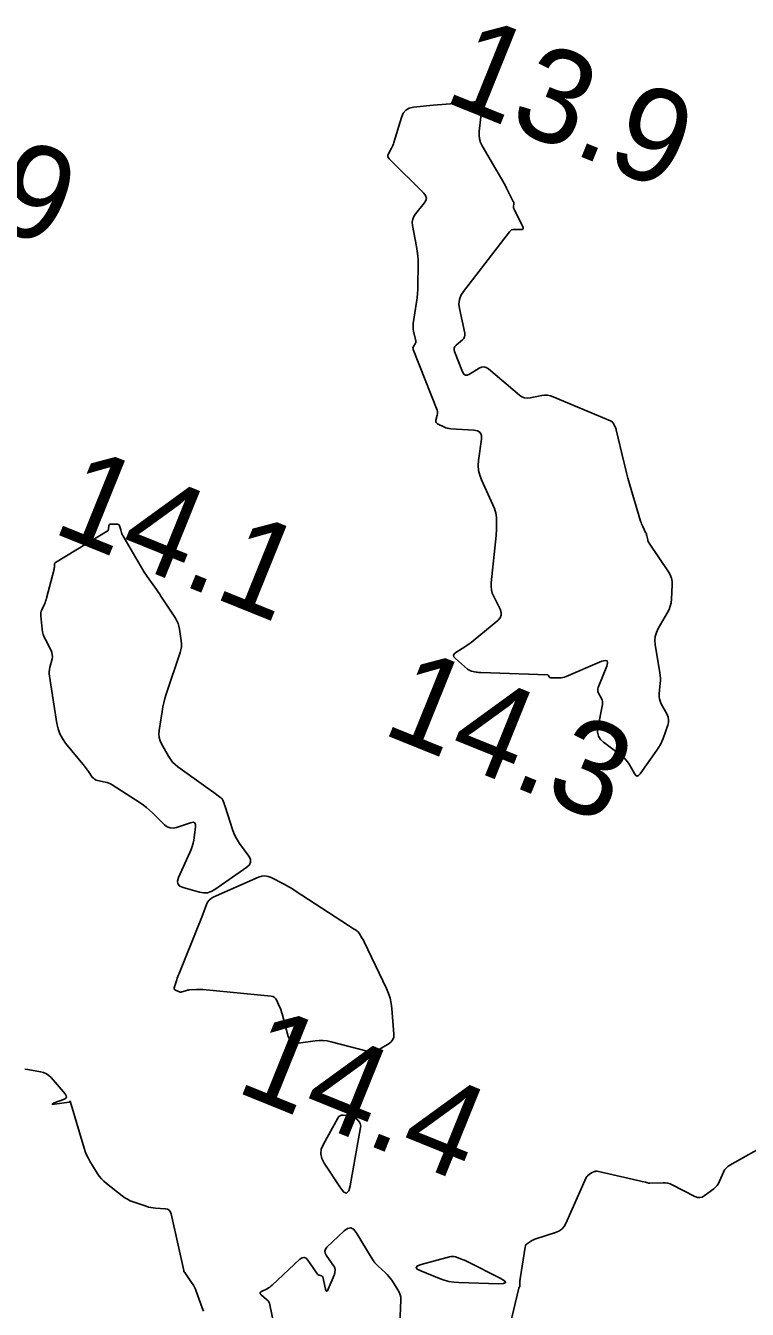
# Model space of a CAD drawing. Extents: x 3040093 to 3056816, y 408076 to 509144.
# Drawn here: x 3044647.8 to 3044686.3, y 440840.1 to 440908.6 of the extents above; entities that cross this region are included whole.
import ezdxf

# ---------------------------------------------------------------- set-up
doc = ezdxf.new("R2010")
doc.units = 0
doc.layers.add('V-CHAN-CONT-EL15', color=7, linetype='Continuous')
doc.layers.add('V-TOPO-SOUN-0810', color=7, linetype='Continuous')

msp = doc.modelspace()

# ---------------------------------------------------------------- linework, layer by layer
at = {"layer": 'V-CHAN-CONT-EL15'}
for points in [[(3044673.871, 440898.922), (3044673.875, 440898.888), (3044673.884, 440898.854), (3044673.898, 440898.821), (3044674.365, 440897.885), (3044674.387, 440897.818), (3044674.379, 440897.771), (3044674.34, 440897.743), (3044674.27, 440897.735), (3044673.926, 440897.741), (3044673.844, 440897.734), (3044673.771, 440897.71), (3044673.706, 440897.668), (3044673.649, 440897.608), (3044671.195, 440894.434), (3044671.063, 440894.222), (3044670.984, 440893.999), (3044670.958, 440893.763), (3044670.986, 440893.515), (3044671.267, 440892.202), (3044671.277, 440892.101), (3044671.26, 440892.008), (3044671.216, 440891.924), (3044671.147, 440891.85), (3044670.816, 440891.568), (3044670.748, 440891.494), (3044670.711, 440891.413), (3044670.705, 440891.323), (3044670.729, 440891.226), (3044671.155, 440890.139), (3044671.22, 440890.025), (3044671.303, 440889.967), (3044671.404, 440889.964), (3044671.524, 440890.016), (3044672.04, 440890.337), (3044672.167, 440890.395), (3044672.291, 440890.409), (3044672.412, 440890.377), (3044672.53, 440890.302), (3044674.193, 440888.902), (3044674.32, 440888.816), (3044674.455, 440888.763), (3044674.598, 440888.744), (3044674.751, 440888.758), (3044675.377, 440888.882), (3044675.532, 440888.902), (3044675.685, 440888.898), (3044675.836, 440888.87), (3044675.984, 440888.82), (3044678.956, 440887.561), (3044678.967, 440887.556), (3044678.978, 440887.552), (3044678.989, 440887.549), (3044679, 440887.546), (3044679.045, 440887.535), (3044679.056, 440887.532), (3044679.066, 440887.527), (3044679.076, 440887.521), (3044679.085, 440887.515), (3044679.144, 440887.465), (3044679.156, 440887.454), (3044679.167, 440887.442), (3044679.177, 440887.429), (3044679.185, 440887.414), (3044679.293, 440887.208), (3044679.312, 440887.169), (3044679.328, 440887.128), (3044679.342, 440887.086), (3044679.354, 440887.044), (3044679.747, 440885.35), (3044679.819, 440885.054), (3044679.894, 440884.759), (3044679.974, 440884.466), (3044680.059, 440884.173), (3044680.652, 440882.174), (3044680.675, 440882.103), (3044680.701, 440882.032), (3044680.73, 440881.963), (3044680.762, 440881.895), (3044680.917, 440881.582), (3044680.938, 440881.536), (3044680.956, 440881.488), (3044680.972, 440881.44), (3044680.984, 440881.391), (3044681.029, 440881.191), (3044681.042, 440881.143), (3044681.06, 440881.096), (3044681.082, 440881.05), (3044681.108, 440881.007), (3044682.142, 440879.481), (3044682.234, 440879.318), (3044682.297, 440879.147), (3044682.331, 440878.968), (3044682.335, 440878.781), (3044682.293, 440878.016), (3044682.272, 440877.828), (3044682.23, 440877.647), (3044682.166, 440877.471), (3044682.081, 440877.302), (3044681.586, 440876.447), (3044681.49, 440876.245), (3044681.433, 440876.037), (3044681.413, 440875.822), (3044681.431, 440875.6), (3044681.68, 440874.088), (3044681.698, 440873.949), (3044681.707, 440873.81), (3044681.707, 440873.671), (3044681.697, 440873.531), (3044681.639, 440872.973), (3044681.635, 440872.835), (3044681.651, 440872.701), (3044681.687, 440872.572), (3044681.744, 440872.446), (3044682.058, 440871.866), (3044682.117, 440871.727), (3044682.144, 440871.585), (3044682.138, 440871.442), (3044682.101, 440871.295), (3044681.848, 440870.593), (3044681.783, 440870.429), (3044681.707, 440870.271), (3044681.621, 440870.118), (3044681.524, 440869.971), (3044680.626, 440868.702), (3044680.545, 440868.614), (3044680.466, 440868.588), (3044680.391, 440868.622), (3044680.318, 440868.717), (3044680.035, 440869.219), (3044679.958, 440869.339), (3044679.87, 440869.45), (3044679.772, 440869.551), (3044679.662, 440869.642), (3044678.669, 440870.384), (3044678.506, 440870.54), (3044678.402, 440870.719), (3044678.358, 440870.922), (3044678.374, 440871.147), (3044678.616, 440872.403), (3044678.625, 440872.485), (3044678.62, 440872.564), (3044678.601, 440872.641), (3044678.568, 440872.716), (3044678.408, 440873.012), (3044678.377, 440873.087), (3044678.363, 440873.162), (3044678.368, 440873.239), (3044678.39, 440873.317), (3044678.842, 440874.453), (3044678.891, 440874.63), (3044678.864, 440874.731), (3044678.763, 440874.756), (3044678.587, 440874.704), (3044676.672, 440873.896), (3044676.589, 440873.866), (3044676.505, 440873.845), (3044676.418, 440873.832), (3044676.33, 440873.828), (3044675.839, 440873.832), (3044675.819, 440873.834), (3044675.803, 440873.841), (3044675.789, 440873.852), (3044675.778, 440873.868), (3044675.739, 440873.941), (3044675.728, 440873.957), (3044675.714, 440873.969), (3044675.697, 440873.976), (3044675.678, 440873.979), (3044672.122, 440874.105), (3044672.061, 440874.109), (3044672, 440874.115), (3044671.939, 440874.124), (3044671.879, 440874.135), (3044671.638, 440874.186), (3044671.58, 440874.202), (3044671.524, 440874.225), (3044671.472, 440874.255), (3044671.424, 440874.291), (3044670.769, 440874.847), (3044670.69, 440874.936), (3044670.668, 440875.021), (3044670.702, 440875.102), (3044670.792, 440875.178), (3044671.268, 440875.476), (3044671.386, 440875.552), (3044671.501, 440875.632), (3044671.613, 440875.716), (3044671.723, 440875.804), (3044673.036, 440876.889), (3044673.155, 440877.018), (3044673.215, 440877.159), (3044673.216, 440877.312), (3044673.159, 440877.478), (3044672.813, 440878.165), (3044672.739, 440878.339), (3044672.693, 440878.518), (3044672.673, 440878.702), (3044672.679, 440878.891), (3044672.939, 440881.409), (3044672.95, 440881.531), (3044672.957, 440881.652), (3044672.961, 440881.774), (3044672.962, 440881.896), (3044672.956, 440882.384), (3044672.949, 440882.504), (3044672.929, 440882.622), (3044672.897, 440882.738), (3044672.853, 440882.85), (3044672.161, 440884.381), (3044672.068, 440884.63), (3044672.011, 440884.884), (3044671.992, 440885.143), (3044672.008, 440885.408), (3044672.158, 440886.548), (3044672.155, 440886.754), (3044672.086, 440886.904), (3044671.951, 440886.999), (3044671.749, 440887.04), (3044670.52, 440887.106), (3044670.432, 440887.116), (3044670.346, 440887.133), (3044670.263, 440887.16), (3044670.181, 440887.195), (3044669.824, 440887.371), (3044669.772, 440887.406), (3044669.74, 440887.45), (3044669.728, 440887.503), (3044669.735, 440887.565), (3044669.806, 440887.833), (3044669.818, 440887.9), (3044669.819, 440887.965), (3044669.81, 440888.031), (3044669.79, 440888.096), (3044668.521, 440891.335), (3044668.51, 440891.375), (3044668.509, 440891.414), (3044668.518, 440891.452), (3044668.536, 440891.489), (3044668.63, 440891.635), (3044668.65, 440891.672), (3044668.661, 440891.71), (3044668.664, 440891.751), (3044668.659, 440891.792), (3044668.541, 440892.315), (3044668.523, 440892.416), (3044668.515, 440892.518), (3044668.516, 440892.62), (3044668.526, 440892.722), (3044668.696, 440893.865), (3044668.726, 440894.09), (3044668.748, 440894.315), (3044668.762, 440894.541), (3044668.768, 440894.768), (3044668.78, 440895.832), (3044668.777, 440896.082), (3044668.762, 440896.331), (3044668.734, 440896.579), (3044668.695, 440896.825), (3044668.487, 440897.948), (3044668.473, 440898.121), (3044668.495, 440898.284), (3044668.555, 440898.438), (3044668.652, 440898.582), (3044669.113, 440899.139), (3044669.198, 440899.277), (3044669.222, 440899.412), (3044669.185, 440899.544), (3044669.087, 440899.673), (3044667.236, 440901.507), (3044667.188, 440901.569), (3044667.166, 440901.634), (3044667.169, 440901.703), (3044667.198, 440901.775), (3044667.364, 440902.073), (3044667.403, 440902.148), (3044667.438, 440902.225), (3044667.469, 440902.304), (3044667.495, 440902.384), (3044667.893, 440903.718), (3044667.988, 440903.933), (3044668.127, 440904.094), (3044668.312, 440904.201), (3044668.541, 440904.253), (3044669.589, 440904.36), (3044669.819, 440904.383), (3044670.05, 440904.405), (3044670.281, 440904.426), (3044670.512, 440904.445), (3044671.78, 440904.55), (3044671.836, 440904.548), (3044671.885, 440904.533), (3044671.929, 440904.504), (3044671.966, 440904.462), (3044672.103, 440904.268), (3044672.132, 440904.218), (3044672.151, 440904.165), (3044672.16, 440904.11), (3044672.159, 440904.052), (3044672.043, 440902.96), (3044672.037, 440902.762), (3044672.062, 440902.57), (3044672.118, 440902.385), (3044672.204, 440902.206), (3044673.23, 440900.439), (3044673.301, 440900.314), (3044673.37, 440900.19), (3044673.438, 440900.064), (3044673.503, 440899.937), (3044673.859, 440899.236), (3044673.872, 440899.204), (3044673.881, 440899.17), (3044673.886, 440899.136), (3044673.885, 440899.101), (3044673.872, 440898.957)], [(3044658.954, 440865.542), (3044659.04, 440865.352), (3044659.141, 440865.17), (3044659.256, 440864.996), (3044659.747, 440864.312), (3044659.833, 440864.147), (3044659.845, 440863.995), (3044659.783, 440863.855), (3044659.648, 440863.728), (3044657.936, 440862.528), (3044657.745, 440862.422), (3044657.547, 440862.363), (3044657.34, 440862.352), (3044657.125, 440862.389), (3044656.248, 440862.634), (3044656.068, 440862.713), (3044655.966, 440862.829), (3044655.944, 440862.981), (3044655.999, 440863.17), (3044656.614, 440864.508), (3044656.681, 440864.669), (3044656.736, 440864.833), (3044656.78, 440865.001), (3044656.811, 440865.172), (3044656.913, 440865.865), (3044656.915, 440866.009), (3044656.869, 440866.096), (3044656.775, 440866.125), (3044656.633, 440866.098), (3044655.888, 440865.843), (3044655.715, 440865.806), (3044655.552, 440865.818), (3044655.401, 440865.878), (3044655.26, 440865.987), (3044654.617, 440866.624), (3044654.461, 440866.77), (3044654.298, 440866.908), (3044654.128, 440867.036), (3044653.951, 440867.156), (3044652.456, 440868.113), (3044652.371, 440868.162), (3044652.282, 440868.204), (3044652.189, 440868.237), (3044652.093, 440868.262), (3044651.684, 440868.349), (3044651.601, 440868.374), (3044651.526, 440868.414), (3044651.461, 440868.467), (3044651.405, 440868.534), (3044651.2, 440868.828), (3044651.147, 440868.901), (3044651.094, 440868.973), (3044651.039, 440869.044), (3044650.983, 440869.114), (3044649.978, 440870.345), (3044649.809, 440870.581), (3044649.676, 440870.833), (3044649.578, 440871.101), (3044649.515, 440871.384), (3044649.123, 440873.919), (3044649.111, 440874.035), (3044649.11, 440874.151), (3044649.121, 440874.266), (3044649.143, 440874.38), (3044649.255, 440874.837), (3044649.273, 440874.95), (3044649.271, 440875.06), (3044649.247, 440875.168), (3044649.203, 440875.274), (3044648.9, 440875.86), (3044648.838, 440875.993), (3044648.789, 440876.131), (3044648.754, 440876.272), (3044648.731, 440876.418), (3044648.654, 440877.136), (3044648.651, 440877.218), (3044648.658, 440877.299), (3044648.677, 440877.377), (3044648.707, 440877.454), (3044648.849, 440877.756), (3044648.883, 440877.833), (3044648.913, 440877.91), (3044648.939, 440877.989), (3044648.962, 440878.07), (3044649.363, 440879.628), (3044649.37, 440879.659), (3044649.376, 440879.69), (3044649.38, 440879.721), (3044649.383, 440879.753), (3044649.39, 440879.879), (3044649.394, 440879.909), (3044649.406, 440879.934), (3044649.423, 440879.957), (3044649.447, 440879.975), (3044652.195, 440881.646), (3044652.225, 440881.669), (3044652.248, 440881.698), (3044652.262, 440881.731), (3044652.269, 440881.769), (3044652.278, 440881.931), (3044652.285, 440881.966), (3044652.301, 440881.992), (3044652.327, 440882.007), (3044652.363, 440882.012), (3044652.752, 440882.014), (3044652.792, 440882.009), (3044652.823, 440881.993), (3044652.847, 440881.967), (3044652.862, 440881.931), (3044652.923, 440881.717), (3044652.928, 440881.699), (3044652.933, 440881.682), (3044652.936, 440881.664), (3044652.94, 440881.646), (3044652.953, 440881.573), (3044652.957, 440881.555), (3044652.963, 440881.538), (3044652.97, 440881.521), (3044652.978, 440881.505), (3044654.105, 440879.582), (3044654.177, 440879.461), (3044654.253, 440879.342), (3044654.331, 440879.225), (3044654.412, 440879.11), (3044654.743, 440878.653), (3044654.825, 440878.538), (3044654.905, 440878.422), (3044654.984, 440878.306), (3044655.062, 440878.188), (3044655.834, 440877.001), (3044655.913, 440876.864), (3044655.976, 440876.722), (3044656.023, 440876.574), (3044656.053, 440876.42), (3044656.144, 440875.79), (3044656.158, 440875.634), (3044656.153, 440875.479), (3044656.131, 440875.325), (3044656.089, 440875.174), (3044655.348, 440872.952), (3044655.278, 440872.727), (3044655.218, 440872.499), (3044655.168, 440872.269), (3044655.127, 440872.037), (3044654.971, 440871.013), (3044654.958, 440870.828), (3044654.975, 440870.647), (3044655.022, 440870.472), (3044655.1, 440870.303), (3044655.471, 440869.637), (3044655.572, 440869.477), (3044655.688, 440869.332), (3044655.82, 440869.199), (3044655.967, 440869.081), (3044657.455, 440868.011), (3044657.543, 440867.947), (3044657.631, 440867.884), (3044657.72, 440867.82), (3044657.808, 440867.756), (3044658.266, 440867.424), (3044658.298, 440867.396), (3044658.326, 440867.365), (3044658.349, 440867.331), (3044658.367, 440867.292), (3044658.429, 440867.13), (3044658.444, 440867.09), (3044658.459, 440867.049), (3044658.473, 440867.008), (3044658.487, 440866.967), (3044658.882, 440865.738)], [(3044665.537, 440860.312), (3044665.582, 440860.272), (3044665.621, 440860.227), (3044665.656, 440860.178), (3044665.789, 440859.962), (3044665.821, 440859.908), (3044665.852, 440859.853), (3044665.881, 440859.798), (3044665.909, 440859.742), (3044667.099, 440857.255), (3044667.208, 440856.996), (3044667.293, 440856.73), (3044667.352, 440856.458), (3044667.386, 440856.179), (3044667.489, 440854.813), (3044667.482, 440854.66), (3044667.437, 440854.526), (3044667.353, 440854.412), (3044667.231, 440854.319), (3044666.665, 440853.985), (3044666.521, 440853.917), (3044666.373, 440853.881), (3044666.221, 440853.876), (3044666.065, 440853.903), (3044664.152, 440854.412), (3044663.937, 440854.458), (3044663.721, 440854.481), (3044663.504, 440854.483), (3044663.286, 440854.462), (3044662.409, 440854.333), (3044662.21, 440854.332), (3044662.051, 440854.392), (3044661.933, 440854.514), (3044661.855, 440854.697), (3044661.532, 440855.896), (3044661.504, 440855.993), (3044661.471, 440856.089), (3044661.435, 440856.183), (3044661.395, 440856.276), (3044661.226, 440856.644), (3044661.177, 440856.725), (3044661.112, 440856.786), (3044661.034, 440856.827), (3044660.94, 440856.847), (3044657.296, 440857.201), (3044657.214, 440857.207), (3044657.132, 440857.209), (3044657.05, 440857.208), (3044656.968, 440857.204), (3044656.575, 440857.174), (3044656.525, 440857.169), (3044656.477, 440857.161), (3044656.428, 440857.151), (3044656.381, 440857.137), (3044656.187, 440857.077), (3044656.142, 440857.067), (3044656.097, 440857.066), (3044656.053, 440857.072), (3044656.01, 440857.087), (3044655.836, 440857.165), (3044655.8, 440857.187), (3044655.778, 440857.217), (3044655.77, 440857.252), (3044655.777, 440857.294), (3044655.908, 440857.721), (3044655.935, 440857.807), (3044655.964, 440857.892), (3044655.995, 440857.977), (3044656.029, 440858.061), (3044657.087, 440860.659), (3044657.14, 440860.792), (3044657.193, 440860.926), (3044657.244, 440861.06), (3044657.295, 440861.194), (3044657.494, 440861.732), (3044657.554, 440861.857), (3044657.634, 440861.963), (3044657.735, 440862.049), (3044657.856, 440862.117), (3044660.277, 440863.188), (3044660.445, 440863.242), (3044660.611, 440863.257), (3044660.776, 440863.233), (3044660.941, 440863.17), (3044661.595, 440862.837), (3044661.757, 440862.751), (3044661.917, 440862.661), (3044662.075, 440862.567), (3044662.23, 440862.469), (3044665.076, 440860.608), (3044665.127, 440860.575), (3044665.179, 440860.542), (3044665.23, 440860.509), (3044665.282, 440860.476), (3044665.488, 440860.346)], [(3044664.56, 440850.418), (3044664.625, 440850.469), (3044664.703, 440850.498), (3044664.792, 440850.505), (3044665.211, 440850.489), (3044665.285, 440850.479), (3044665.35, 440850.454), (3044665.409, 440850.415), (3044665.46, 440850.361), (3044665.648, 440850.116), (3044665.687, 440850.053), (3044665.712, 440849.987), (3044665.721, 440849.916), (3044665.715, 440849.842), (3044665.165, 440846.728), (3044665.085, 440846.454), (3044664.97, 440846.344), (3044664.821, 440846.399), (3044664.638, 440846.619), (3044663.765, 440847.934), (3044663.639, 440848.184), (3044663.591, 440848.437), (3044663.62, 440848.693), (3044663.727, 440848.952), (3044664.507, 440850.346)], [(3044671.177, 440842.79), (3044671.254, 440842.757), (3044671.331, 440842.723), (3044671.407, 440842.686), (3044673.151, 440841.804), (3044673.383, 440841.666), (3044673.447, 440841.57), (3044673.345, 440841.517), (3044673.075, 440841.506), (3044670.957, 440841.569), (3044670.691, 440841.588), (3044670.429, 440841.631), (3044670.172, 440841.697), (3044669.92, 440841.786), (3044668.92, 440842.188), (3044668.734, 440842.284), (3044668.676, 440842.374), (3044668.744, 440842.456), (3044668.94, 440842.531), (3044670.46, 440842.946), (3044670.541, 440842.962), (3044670.621, 440842.965), (3044670.701, 440842.956), (3044670.781, 440842.934), (3044671.098, 440842.819)]]:
    msp.add_lwpolyline(points, close=True, dxfattribs=at)
for points in [[(3044647.798, 440852.95), (3044647.968, 440852.927), (3044648.646, 440852.816), (3044648.808, 440852.776), (3044648.956, 440852.709), (3044649.089, 440852.617), (3044649.208, 440852.5), (3044649.951, 440851.631), (3044650.011, 440851.536), (3044650.019, 440851.456), (3044649.973, 440851.388), (3044649.875, 440851.335), (3044649.375, 440851.148), (3044649.282, 440851.11), (3044649.254, 440851.087), (3044649.289, 440851.081), (3044649.389, 440851.092), (3044650.167, 440851.199), (3044650.174, 440851.201), (3044650.181, 440851.205), (3044650.187, 440851.209), (3044650.192, 440851.215), (3044650.211, 440851.243), (3044650.215, 440851.248), (3044650.219, 440851.249), (3044650.222, 440851.247), (3044650.225, 440851.241), (3044650.969, 440848.74), (3044651.029, 440848.561), (3044651.1, 440848.387), (3044651.182, 440848.217), (3044651.275, 440848.053), (3044651.671, 440847.407), (3044651.776, 440847.25), (3044651.894, 440847.105), (3044652.024, 440846.971), (3044652.166, 440846.848), (3044652.998, 440846.192), (3044653.133, 440846.094), (3044653.274, 440846.009), (3044653.422, 440845.937), (3044653.577, 440845.877), (3044654.285, 440845.636), (3044654.407, 440845.599), (3044654.531, 440845.57), (3044654.656, 440845.55), (3044654.782, 440845.538), (3044655.292, 440845.506), (3044655.407, 440845.484), (3044655.498, 440845.432), (3044655.563, 440845.351), (3044655.604, 440845.241), (3044656.288, 440842.212), (3044656.289, 440842.206), (3044656.29, 440842.199), (3044656.289, 440842.192), (3044656.288, 440842.186), (3044656.282, 440842.159), (3044656.281, 440842.153), (3044656.282, 440842.147), (3044656.285, 440842.142), (3044656.29, 440842.139), (3044656.321, 440842.12), (3044656.327, 440842.116), (3044656.333, 440842.111), (3044656.339, 440842.105), (3044656.344, 440842.098), (3044656.732, 440841.524), (3044656.795, 440841.424), (3044656.851, 440841.321), (3044656.902, 440841.215), (3044656.946, 440841.105), (3044657.271, 440840.222), (3044657.327, 440840.037)], [(3044673.192, 440837.248), (3044674.149, 440841.278), (3044674.152, 440841.287), (3044674.156, 440841.295), (3044674.161, 440841.303), (3044674.168, 440841.31), (3044674.197, 440841.336), (3044674.203, 440841.343), (3044674.208, 440841.351), (3044674.211, 440841.359), (3044674.212, 440841.369), (3044674.211, 440841.602), (3044674.212, 440841.644), (3044674.215, 440841.685), (3044674.219, 440841.727), (3044674.225, 440841.769), (3044674.493, 440843.466), (3044674.508, 440843.525), (3044674.534, 440843.576), (3044674.571, 440843.621), (3044674.619, 440843.659), (3044674.833, 440843.795), (3044674.887, 440843.827), (3044674.944, 440843.856), (3044675.001, 440843.881), (3044675.061, 440843.901), (3044676.107, 440844.231), (3044676.288, 440844.308), (3044676.441, 440844.416), (3044676.566, 440844.556), (3044676.663, 440844.727), (3044677.75, 440847.167), (3044677.765, 440847.195), (3044677.782, 440847.221), (3044677.803, 440847.245), (3044677.826, 440847.266), (3044677.926, 440847.347), (3044677.951, 440847.366), (3044677.977, 440847.384), (3044678.005, 440847.4), (3044678.034, 440847.415), (3044678.189, 440847.488), (3044678.225, 440847.501), (3044678.261, 440847.508), (3044678.299, 440847.509), (3044678.337, 440847.504), (3044680.902, 440846.923), (3044680.923, 440846.918), (3044680.943, 440846.913), (3044680.964, 440846.907), (3044680.984, 440846.901), (3044681.066, 440846.877), (3044681.086, 440846.872), (3044681.107, 440846.868), (3044681.128, 440846.866), (3044681.149, 440846.866), (3044681.861, 440846.888), (3044681.985, 440846.884), (3044682.105, 440846.865), (3044682.222, 440846.831), (3044682.336, 440846.781), (3044683.548, 440846.159), (3044683.678, 440846.11), (3044683.805, 440846.101), (3044683.929, 440846.131), (3044684.049, 440846.2), (3044684.55, 440846.572), (3044684.649, 440846.657), (3044684.735, 440846.751), (3044684.807, 440846.857), (3044684.865, 440846.973), (3044685.071, 440847.46), (3044685.13, 440847.575), (3044685.205, 440847.675), (3044685.296, 440847.761), (3044685.403, 440847.833), (3044687.553, 440849.047)], [(3044661.084, 440839.357), (3044660.877, 440840.379), (3044660.853, 440840.464), (3044660.816, 440840.541), (3044660.766, 440840.611), (3044660.703, 440840.673), (3044660.412, 440840.916), (3044660.366, 440840.967), (3044660.354, 440841.014), (3044660.377, 440841.057), (3044660.433, 440841.095), (3044660.727, 440841.241), (3044660.799, 440841.28), (3044660.868, 440841.324), (3044660.933, 440841.373), (3044660.995, 440841.427), (3044662.478, 440842.811), (3044662.593, 440842.891), (3044662.701, 440842.91), (3044662.803, 440842.868), (3044662.899, 440842.766), (3044663.418, 440842.017), (3044663.436, 440841.995), (3044663.458, 440841.978), (3044663.482, 440841.965), (3044663.509, 440841.958), (3044663.625, 440841.936), (3044663.651, 440841.927), (3044663.672, 440841.913), (3044663.687, 440841.893), (3044663.696, 440841.867), (3044663.84, 440841.224), (3044663.869, 440841.135), (3044663.903, 440841.104), (3044663.942, 440841.129), (3044663.986, 440841.211), (3044664.304, 440841.966), (3044664.317, 440842.001), (3044664.327, 440842.036), (3044664.335, 440842.071), (3044664.34, 440842.108), (3044664.353, 440842.254), (3044664.354, 440842.29), (3044664.348, 440842.324), (3044664.336, 440842.357), (3044664.318, 440842.388), (3044663.876, 440843.025), (3044663.818, 440843.139), (3044663.806, 440843.248), (3044663.84, 440843.353), (3044663.92, 440843.453), (3044664.84, 440844.332), (3044665.021, 440844.461), (3044665.188, 440844.489), (3044665.342, 440844.418), (3044665.483, 440844.246), (3044666.33, 440842.839), (3044666.401, 440842.73), (3044666.479, 440842.627), (3044666.564, 440842.53), (3044666.656, 440842.439), (3044667.039, 440842.086), (3044667.131, 440841.996), (3044667.218, 440841.9), (3044667.298, 440841.799), (3044667.373, 440841.692), (3044667.709, 440841.179), (3044667.778, 440841.054), (3044667.826, 440840.923), (3044667.852, 440840.786), (3044667.857, 440840.644), (3044667.802, 440839.33)]]:
    msp.add_lwpolyline(points, dxfattribs=at)

# ---------------------------------------------------------------- texts
at = {"layer": 'V-TOPO-SOUN-0810'}
for s, p in [('13.9 ', (3044670.033, 440904.62)), ('13.9 ', (3044637.123, 440901.57)), ('14.1 ', (3044649.163, 440881.62)), ('14.3 ', (3044666.753, 440870.89)), ('14.4 ', (3044658.943, 440851.8))]:
    msp.add_text(s, height=5, rotation=338, dxfattribs=at).set_placement(p)

doc.saveas('drawing.dxf')
